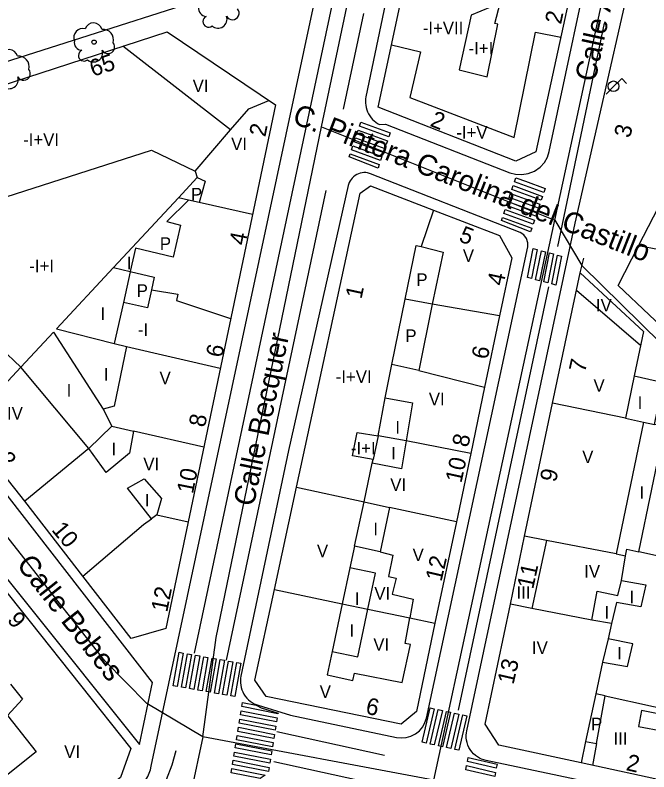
# Model space of a CAD drawing. Extents: x 282771 to 285132, y 4823109 to 4825496.
# Drawn here: x 284532.5 to 284608.3, y 4823560.4 to 4823650.9 of the extents above; entities that cross this region are included whole.
import ezdxf

# ---------------------------------------------------------------- set-up
doc = ezdxf.new("R2010")
doc.units = 0
for name, color, linetype in [('ACERA-BORDILLO', 7, 'Continuous'), ('ACERA-INTERIOR', 7, 'Continuous'), ('ARBOL', 7, 'Continuous'), ('CALLE-EJE', 7, 'Continuous'), ('CALLE-TEXTO', 7, 'Continuous'), ('EDIFICIO', 7, 'Continuous'), ('FAROLA', 7, 'Continuous'), ('INTERIOR-EDIFICIO', 7, 'Continuous'), ('MEDIANERA', 7, 'Continuous'), ('NUM-PORTAL', 7, 'Continuous'), ('PASO-PEATONES', 7, 'Continuous'), ('SENAL-VIARIA', 7, 'Continuous'), ('TXT-ALTURA-EDIFICIO', 7, 'Continuous')]:
    doc.layers.add(name, color=color, linetype=linetype)

msp = doc.modelspace()

# ---------------------------------------------------------------- linework, layer by layer
at = {"layer": 'ACERA-BORDILLO'}
for points in [[(284611.301, 4823556.995), (284588.815, 4823561.753), (284588.554, 4823561.82), (284588.291, 4823561.915), (284588.031, 4823562.037), (284587.777, 4823562.188), (284587.535, 4823562.367), (284587.309, 4823562.572), (284587.102, 4823562.802), (284586.92, 4823563.054), (284586.764, 4823563.323), (284586.638, 4823563.605), (284586.543, 4823563.895), (284586.478, 4823564.189), (284586.443, 4823564.482), (284586.437, 4823564.769), (284586.458, 4823565.048), (284586.502, 4823565.314), (284599.453, 4823625.969), (284608.929, 4823667.542)], [(284591.676, 4823632.025), (284592.344, 4823631.838), (284593.088, 4823631.788), (284593.862, 4823631.907), (284594.609, 4823632.204), (284595.268, 4823632.664), (284595.793, 4823633.245), (284596.16, 4823633.894), (284596.372, 4823634.555), (284602.238, 4823662.03)], [(284577.683, 4823656.567), (284574.46, 4823641.089), (284574.42, 4823640.847), (284574.4, 4823640.596), (284574.401, 4823640.339), (284574.424, 4823640.077), (284574.472, 4823639.814), (284574.543, 4823639.553), (284574.639, 4823639.298), (284574.758, 4823639.051), (284574.899, 4823638.817), (284575.06, 4823638.597), (284575.239, 4823638.394), (284575.433, 4823638.21), (284575.639, 4823638.047), (284575.855, 4823637.905), (284576.076, 4823637.785), (284576.79, 4823637.837), (284591.676, 4823632.025)], [(284568.16, 4823651.707), (284568.059, 4823652.521), (284567.776, 4823653.214), (284567.253, 4823653.879), (284566.561, 4823654.501), (284565.783, 4823655.01), (284565.09, 4823655.364), (284564.143, 4823655.534), (284563.436, 4823655.491), (284562.687, 4823655.293), (284542.211, 4823648.706), (284462.932, 4823623.455)], [(284524.258, 4823540.523), (284546.958, 4823558.138), (284547.29, 4823558.42), (284547.601, 4823558.733), (284547.884, 4823559.076), (284548.137, 4823559.444), (284548.355, 4823559.833), (284548.538, 4823560.238), (284548.683, 4823560.655), (284548.79, 4823561.078), (284568.16, 4823651.707)], [(284578.124, 4823564.513), (284578.667, 4823564.449), (284579.245, 4823564.49), (284579.827, 4823564.651), (284580.376, 4823564.931), (284580.856, 4823565.318), (284581.239, 4823565.784), (284581.513, 4823566.295), (284581.676, 4823566.817), (284593.804, 4823623.147), (284593.826, 4823623.655), (284593.66, 4823624.171), (284593.322, 4823624.594), (284592.887, 4823624.858), (284575.016, 4823631.893), (284574.636, 4823632), (284574.429, 4823632.026), (284574.214, 4823632.03), (284573.994, 4823632.01), (284573.773, 4823631.965), (284573.557, 4823631.895), (284573.348, 4823631.799), (284573.152, 4823631.68), (284572.971, 4823631.541), (284572.81, 4823631.384), (284572.67, 4823631.213), (284572.552, 4823631.033), (284572.457, 4823630.847), (284572.333, 4823630.473), (284565.174, 4823598.799), (284559.504, 4823571.841), (284559.462, 4823571.587), (284559.442, 4823571.322), (284559.445, 4823571.05), (284559.474, 4823570.772), (284559.53, 4823570.494), (284559.613, 4823570.219), (284559.724, 4823569.95), (284559.861, 4823569.692), (284560.022, 4823569.448), (284560.205, 4823569.223), (284560.407, 4823569.018), (284560.624, 4823568.836), (284560.854, 4823568.677), (284561.091, 4823568.544), (284561.334, 4823568.435), (284561.577, 4823568.351), (284565.444, 4823567.189), (284578.124, 4823564.513)]]:
    msp.add_lwpolyline(points, dxfattribs=at)
at = {"layer": 'ACERA-INTERIOR'}
for points in [[(284600.063, 4823620.049), (284600.513, 4823621.789)], [(284548.914, 4823571.096), (284526.414, 4823600.049), (284520.804, 4823596.859), (284547.384, 4823563.682), (284548.914, 4823571.096)]]:
    msp.add_lwpolyline(points, dxfattribs=at)
at = {"layer": 'ARBOL'}
msp.add_circle((284541.944, 4823647.629), 0.255, dxfattribs=at)
for centre, radius, start, end in [((284555.384, 4823651.639), 0.935, 168.59898, 268.13236), ((284558.494, 4823651.109), 0.797, 208.96246, 38.99103), ((284555.624, 4823650.089), 0.672, 113.73672, 309.4725), ((284556.764, 4823650.389), 1.086, 228.95447, 17.92796), ((284541.874, 4823648.889), 1.038, 15.64228, 161.38435), ((284540.614, 4823648.159), 1.097, 75.4318, 200.55608), ((284543.004, 4823647.889), 1.272, 345.03273, 95.79925), ((284540.504, 4823647.589), 0.935, 168.59898, 268.13236), ((284543.614, 4823647.059), 0.797, 208.96246, 38.99103), ((284531.784, 4823645.699), 1.038, 15.64228, 161.38435), ((284540.744, 4823646.039), 0.672, 113.73672, 309.4725), ((284541.884, 4823646.339), 1.086, 228.95447, 17.92796), ((284532.914, 4823644.699), 1.272, 345.03273, 95.79925), ((284533.524, 4823643.869), 0.797, 208.96246, 38.99103), ((284531.794, 4823643.149), 1.086, 228.95447, 17.92796)]:
    msp.add_arc(centre, radius, start, end, dxfattribs=at)
at = {"layer": 'CALLE-EJE'}
for points in [[(284597.023, 4823626.339), (284607.553, 4823675.049)], [(284569.154, 4823637.509), (284574.861, 4823664.703)], [(284554.934, 4823564.579), (284556.54, 4823576.475), (284569.154, 4823637.509)], [(284569.154, 4823637.509), (284597.023, 4823626.339)], [(284582.574, 4823559.409), (284597.023, 4823626.339)], [(284597.023, 4823626.339), (284600.288, 4823620.919), (284621.55, 4823600.012), (284625.402, 4823590.495)], [(284554.934, 4823564.579), (284548.244, 4823568.559), (284543.232, 4823573.673), (284524.134, 4823597.879)], [(284554.934, 4823564.579), (284553.574, 4823558.05), (284521.493, 4823532.736)], [(284582.574, 4823559.409), (284554.934, 4823564.579)]]:
    msp.add_lwpolyline(points, dxfattribs=at)
at = {"layer": 'EDIFICIO'}
for points in [[(284575.914, 4823639.849), (284579.694, 4823657.549), (284597.873, 4823663.508), (284600.443, 4823660.588), (284594.783, 4823634.509), (284592.393, 4823633.399), (284575.914, 4823639.849)], [(284634.553, 4823662.548), (284631.883, 4823649.609), (284629.573, 4823638.409), (284627.693, 4823629.289), (284625.673, 4823619.539), (284622.273, 4823603.029), (284621.043, 4823603.039), (284608.303, 4823615.049), (284604.613, 4823618.549), (284607.053, 4823623.269), (284611.803, 4823632.429), (284614.463, 4823637.539), (284616.613, 4823641.079), (284622.383, 4823651.639)], [(284515.504, 4823637.419), (284550.694, 4823648.859), (284563.626, 4823640.115), (284550.509, 4823577.532), (284546.374, 4823576.339), (284540.594, 4823583.799), (284533.664, 4823592.769), (284526.584, 4823601.679)], [(284590.433, 4823614.919), (284588.644, 4823606.369), (284586.984, 4823598.459), (284585.264, 4823590.269), (284582.704, 4823578.179), (284580.504, 4823567.609), (284578.654, 4823566.109), (284562.534, 4823569.389), (284561.174, 4823571.359), (284563.514, 4823582.199), (284566.164, 4823594.449), (284573.764, 4823629.579), (284575.014, 4823630.459), (284582.514, 4823627.559), (284590.437, 4823624.508), (284591.891, 4823621.832)], [(284591.891, 4823621.832), (284590.433, 4823614.919)], [(284600.063, 4823620.049), (284607.643, 4823613.019), (284606.523, 4823607.749), (284610.033, 4823606.959), (284612.153, 4823606.489), (284615.993, 4823602.809), (284621.103, 4823597.939), (284618.233, 4823584.229), (284614.613, 4823566.929), (284613.332, 4823560.785), (284610.85, 4823559.171), (284600.173, 4823561.47), (284590.327, 4823563.588), (284588.706, 4823566.084), (284591.724, 4823580.429), (284591.724, 4823580.449), (284593.433, 4823588.559), (284596.773, 4823604.459), (284600.063, 4823620.049)], [(284528.244, 4823585.919), (284546.354, 4823563.189), (284545.104, 4823559.729), (284528.194, 4823546.33)]]:
    msp.add_lwpolyline(points, dxfattribs=at)
at = {"layer": 'FAROLA'}
for p, q in [((284605.036, 4823643.28), (284604.096, 4823642.35)), ((284605.626, 4823642.69), (284605.036, 4823643.28)), ((284604.096, 4823642.35), (284603.166, 4823641.41))]:
    msp.add_line(p, q, dxfattribs=at)
msp.add_circle((284604.056, 4823642.35), 0.637, dxfattribs=at)
at = {"layer": 'INTERIOR-EDIFICIO'}
for points in [[(284585.594, 4823644.309), (284588.943, 4823643.489), (284590.213, 4823649.759), (284589.853, 4823649.839), (284590.493, 4823652.299), (284587.054, 4823650.869), (284585.594, 4823644.309)], [(284523.824, 4823626.699), (284548.794, 4823634.699), (284554.014, 4823632.209), (284554.264, 4823631.429), (284555.224, 4823631.029), (284554.504, 4823628.461), (284553.243, 4823628.747), (284550.634, 4823626.189), (284552.284, 4823625.749), (284551.384, 4823621.929), (284546.904, 4823622.999), (284546.27, 4823620.204), (284549.134, 4823619.529), (284548.794, 4823618.039), (284548.314, 4823615.859), (284545.444, 4823616.509), (284544.334, 4823611.589), (284545.824, 4823611.239), (284544.364, 4823604.129), (284543.024, 4823603.769), (284544.054, 4823601.719), (284546.656, 4823601.127), (284546.184, 4823598.479), (284543.394, 4823596.179), (284541.334, 4823599.069), (284533.194, 4823608.789), (284530.754, 4823611.079)], [(284580.454, 4823623.319), (284581.074, 4823623.189), (284583.674, 4823622.519), (284582.39, 4823616.321), (284580.764, 4823608.369), (284577.554, 4823609.109), (284579.134, 4823616.889), (284580.454, 4823623.319)], [(284606.523, 4823607.749), (284605.475, 4823602.668), (284607.653, 4823602.219), (284604.373, 4823586.449), (284605.473, 4823586.209), (284605.653, 4823587.029), (284607.07, 4823586.714), (284610.193, 4823601.679), (284608.963, 4823601.939), (284609.323, 4823603.659), (284610.033, 4823606.959)], [(284575.914, 4823600.579), (284576.754, 4823605.119), (284580.024, 4823604.509), (284579.264, 4823599.979), (284578.714, 4823596.629), (284575.212, 4823597.3), (284575.304, 4823597.728), (284572.864, 4823598.159), (284573.394, 4823600.949), (284575.914, 4823600.579)], [(284545.924, 4823594.299), (284547.934, 4823595.419), (284550.024, 4823593.089), (284549.454, 4823591.119), (284548.796, 4823590.646), (284545.924, 4823594.299)], [(284577.282, 4823592.012), (284576.154, 4823586.709), (284573.084, 4823587.359), (284574.224, 4823592.679), (284577.282, 4823592.012)], [(284572.534, 4823584.789), (284571.626, 4823580.5), (284570.414, 4823574.779), (284573.474, 4823574.129), (284574.684, 4823579.849), (284575.604, 4823584.139), (284572.534, 4823584.789)], [(284603.833, 4823578.129), (284601.463, 4823578.539), (284602.103, 4823581.999), (284604.589, 4823581.478), (284604.993, 4823583.269), (284607.903, 4823582.759), (284607.333, 4823580.129), (284604.396, 4823580.629), (284603.833, 4823578.129)], [(284603.423, 4823576.309), (284602.723, 4823573.519), (284605.743, 4823572.979), (284606.353, 4823575.709), (284603.423, 4823576.309)], [(284531.944, 4823570.899), (284533.404, 4823569.089), (284531.584, 4823567.129), (284535.014, 4823562.799), (284522.934, 4823553.17)], [(284601.933, 4823569.709), (284600.72, 4823564.03), (284602.013, 4823563.779), (284603.073, 4823569.489), (284601.933, 4823569.709)], [(284607.403, 4823567.729), (284607.033, 4823565.819), (284610.043, 4823565.249), (284610.413, 4823567.149), (284607.403, 4823567.729)]]:
    msp.add_lwpolyline(points, dxfattribs=at)
at = {"layer": 'MEDIANERA'}
for points in [[(284577.504, 4823647.289), (284580.964, 4823646.469), (284579.694, 4823641.009), (284592.163, 4823636.239), (284594.713, 4823648.839), (284597.753, 4823648.229)], [(284558.264, 4823637.139), (284545.374, 4823647.129)], [(284558.264, 4823637.139), (284560.434, 4823639.649), (284562.83, 4823640.653)], [(284554.014, 4823632.209), (284558.264, 4823637.139)], [(284552.024, 4823629.019), (284554.264, 4823631.429)], [(284552.024, 4823629.019), (284546.508, 4823623.098), (284544.254, 4823620.679)], [(284553.243, 4823628.747), (284552.024, 4823629.019)], [(284560.884, 4823627.03), (284554.504, 4823628.461)], [(284582.514, 4823627.559), (284581.074, 4823623.189)], [(284625.673, 4823619.539), (284616.147, 4823621.508), (284612.903, 4823622.179), (284607.053, 4823623.269)], [(284544.254, 4823620.679), (284537.444, 4823613.349), (284544.334, 4823611.589)], [(284544.254, 4823620.679), (284546.27, 4823620.204), (284546.264, 4823620.179), (284545.444, 4823616.509)], [(284548.794, 4823618.039), (284551.974, 4823617.519), (284551.784, 4823616.759), (284558.277, 4823614.594)], [(284599.623, 4823617.999), (284607.293, 4823611.399)], [(284590.433, 4823614.919), (284582.39, 4823616.321), (284579.134, 4823616.889)], [(284526.584, 4823601.679), (284533.194, 4823608.789), (284537.074, 4823612.959), (284543.024, 4823603.769)], [(284545.824, 4823611.239), (284557.029, 4823608.638)], [(284576.754, 4823605.119), (284577.554, 4823609.109)], [(284580.764, 4823608.369), (284588.644, 4823606.369)], [(284605.475, 4823602.668), (284596.773, 4823604.459)], [(284544.054, 4823601.719), (284541.334, 4823599.069), (284533.664, 4823592.769)], [(284607.653, 4823602.219), (284608.963, 4823601.939)], [(284555.054, 4823599.215), (284546.656, 4823601.127)], [(284586.984, 4823598.459), (284579.264, 4823599.979), (284575.914, 4823600.579), (284575.304, 4823597.728)], [(284566.164, 4823594.449), (284574.224, 4823592.679), (284575.212, 4823597.3)], [(284585.264, 4823590.269), (284577.282, 4823592.012)], [(284540.594, 4823583.799), (284547.854, 4823589.969), (284548.796, 4823590.646)], [(284549.454, 4823591.119), (284553.186, 4823590.303)], [(284596.025, 4823588.059), (284593.433, 4823588.559)], [(284596.025, 4823588.059), (284594.284, 4823579.932)], [(284604.373, 4823586.449), (284596.025, 4823588.059)], [(284573.084, 4823587.359), (284572.534, 4823584.789)], [(284576.154, 4823586.709), (284577.654, 4823586.319), (284577.144, 4823583.759), (284578.074, 4823583.539), (284577.594, 4823581.629), (284580.084, 4823581.049), (284579.684, 4823578.812)], [(284604.993, 4823583.269), (284605.473, 4823586.209)], [(284615.554, 4823584.823), (284607.07, 4823586.714)], [(284563.514, 4823582.199), (284571.626, 4823580.5), (284574.686, 4823579.859), (284579.684, 4823578.812)], [(284594.284, 4823579.932), (284591.724, 4823580.429)], [(284601.463, 4823578.539), (284594.284, 4823579.932)], [(284570.414, 4823574.779), (284569.824, 4823571.979), (284572.884, 4823571.319), (284573.074, 4823572.209), (284578.794, 4823571.079), (284579.794, 4823575.619), (284579.154, 4823575.739), (284579.684, 4823578.812)], [(284579.684, 4823578.812), (284582.704, 4823578.179)], [(284603.833, 4823578.129), (284603.423, 4823576.309)], [(284602.723, 4823573.519), (284601.933, 4823569.709)], [(284603.073, 4823569.489), (284614.613, 4823566.929)], [(284600.72, 4823564.03), (284600.173, 4823561.47)], [(284602.013, 4823563.779), (284601.533, 4823561.17)]]:
    msp.add_lwpolyline(points, dxfattribs=at)
at = {"layer": 'PASO-PEATONES'}
for points in [[(284577.173, 4823636.323), (284573.676, 4823637.599), (284573.835, 4823638.073), (284577.333, 4823636.797)], [(284576.853, 4823635.375), (284573.357, 4823636.651), (284573.516, 4823637.125), (284577.013, 4823635.849)], [(284576.533, 4823634.428), (284573.038, 4823635.703), (284573.198, 4823636.177), (284576.693, 4823634.902)], [(284576.212, 4823633.48), (284572.719, 4823634.755), (284572.879, 4823635.229), (284576.372, 4823633.954)], [(284575.786, 4823632.604), (284572.439, 4823633.921), (284572.56, 4823634.281), (284576.052, 4823633.006), (284575.896, 4823632.545)], [(284595.726, 4823629.67), (284592.228, 4823630.947), (284592.387, 4823631.421), (284592.479, 4823631.387), (284593.513, 4823631.01), (284595.886, 4823630.144)], [(284595.406, 4823628.722), (284591.909, 4823629.999), (284592.068, 4823630.473), (284595.566, 4823629.196)], [(284595.086, 4823627.775), (284591.59, 4823629.05), (284591.749, 4823629.524), (284595.246, 4823628.249)], [(284594.765, 4823626.827), (284591.271, 4823628.102), (284591.43, 4823628.576), (284594.926, 4823627.301)], [(284594.445, 4823625.88), (284590.952, 4823627.154), (284591.112, 4823627.628), (284594.605, 4823626.353)], [(284594.018, 4823625.003), (284590.672, 4823626.321), (284590.793, 4823626.68), (284594.285, 4823625.406), (284594.129, 4823624.944)], [(284594.254, 4823619.36), (284593.77, 4823619.489), (284594.463, 4823622.955), (284594.947, 4823622.827)], [(284595.222, 4823619.103), (284594.738, 4823619.231), (284595.431, 4823622.698), (284595.915, 4823622.569)], [(284596.19, 4823618.845), (284595.706, 4823618.974), (284596.399, 4823622.441), (284596.884, 4823622.312)], [(284597.159, 4823618.588), (284596.674, 4823618.717), (284597.368, 4823622.183), (284597.852, 4823622.055)], [(284551.898, 4823570.608), (284551.405, 4823570.696), (284552.119, 4823574.691), (284552.611, 4823574.603)], [(284552.882, 4823570.434), (284552.39, 4823570.521), (284553.103, 4823574.516), (284553.596, 4823574.429)], [(284553.867, 4823570.259), (284553.375, 4823570.346), (284554.088, 4823574.341), (284554.58, 4823574.254)], [(284554.852, 4823570.084), (284554.359, 4823570.172), (284555.073, 4823574.167), (284555.565, 4823574.08)], [(284555.836, 4823569.91), (284555.344, 4823569.997), (284556.057, 4823573.992), (284556.55, 4823573.905)], [(284556.821, 4823569.735), (284556.328, 4823569.823), (284557.042, 4823573.818), (284557.534, 4823573.73)], [(284557.805, 4823569.561), (284557.313, 4823569.648), (284558.026, 4823573.643), (284558.519, 4823573.556)], [(284558.79, 4823569.386), (284558.298, 4823569.473), (284559.011, 4823573.468), (284559.503, 4823573.381), (284559.035, 4823570.759)], [(284563.934, 4823567.351), (284559.611, 4823568.194), (284559.692, 4823568.687), (284561.324, 4823568.369), (284561.936, 4823568.034), (284563.947, 4823567.43)], [(284581.654, 4823563.833), (284581.166, 4823563.94), (284582.123, 4823568.054), (284582.612, 4823567.947)], [(284563.772, 4823566.364), (284559.45, 4823567.206), (284559.53, 4823567.7), (284563.853, 4823566.857)], [(284582.631, 4823563.619), (284582.143, 4823563.726), (284583.1, 4823567.84), (284583.589, 4823567.733)], [(284583.608, 4823563.405), (284583.12, 4823563.512), (284584.077, 4823567.626), (284584.51, 4823567.531), (284584.565, 4823567.518), (284583.762, 4823564.065)], [(284584.585, 4823563.191), (284584.096, 4823563.298), (284585.054, 4823567.412), (284585.542, 4823567.305)], [(284585.562, 4823562.977), (284585.073, 4823563.084), (284586.031, 4823567.198), (284586.519, 4823567.091)], [(284563.611, 4823565.376), (284559.288, 4823566.219), (284559.369, 4823566.713), (284563.691, 4823565.87)], [(284563.449, 4823564.389), (284559.127, 4823565.232), (284559.207, 4823565.725), (284563.53, 4823564.883)], [(284563.288, 4823563.402), (284558.965, 4823564.244), (284559.046, 4823564.738), (284563.368, 4823563.895)], [(284563.126, 4823562.414), (284558.804, 4823563.257), (284558.884, 4823563.751), (284563.207, 4823562.908)], [(284562.965, 4823561.427), (284558.642, 4823562.27), (284558.723, 4823562.763), (284563.046, 4823561.921)], [(284562.803, 4823560.44), (284558.481, 4823561.282), (284558.561, 4823561.776), (284562.884, 4823560.933)], [(284590.04, 4823560.832), (284586.587, 4823561.64), (284586.681, 4823562.131), (284590.134, 4823561.323)], [(284561.792, 4823559.618), (284558.319, 4823560.295), (284558.4, 4823560.789), (284562.39, 4823560.011)], [(284589.851, 4823559.849), (284586.399, 4823560.657), (284586.493, 4823561.148), (284589.946, 4823560.34)]]:
    msp.add_lwpolyline(points, close=True, dxfattribs=at)
at = {"layer": 'SENAL-VIARIA'}
for points in [[(284553.958, 4823574.579), (284570.387, 4823651.844)], [(284571.77, 4823639.602), (284574.2, 4823651.033)], [(284602.936, 4823649.904), (284597.358, 4823623.198)], [(284557.771, 4823573.768), (284569.706, 4823629.896)], [(284585.528, 4823567.79), (284596.333, 4823618.386)], [(284563.791, 4823565.227), (284576.668, 4823562.411)], [(284526.763, 4823539.762), (284547.501, 4823556.039), (284549.452, 4823557.952), (284550.614, 4823559.472), (284551.269, 4823561.231), (284551.746, 4823562.96)], [(284563.458, 4823561.64), (284576.335, 4823558.824)]]:
    msp.add_lwpolyline(points, dxfattribs=at)

# ---------------------------------------------------------------- texts
at = {"layer": 'CALLE-TEXTO'}
for s, rotation, p in [('Calle Arroyo', 77.80269, (284601.857, 4823642.784)), ('C. Pintora Carolina del Castillo', 338.4654, (284565.512, 4823638.007)), ('Calle Becquer', 78.32347, (284561.032, 4823592.035)), ('Calle Bobes', 308.27193, (284532.582, 4823585.153))]:
    msp.add_text(s, height=2.5, rotation=rotation, dxfattribs=at).set_placement(p)
at = {"layer": 'NUM-PORTAL'}
for s, rotation, p in [('2', 78.21004, (284597.783, 4823649.685)), ('65', 18.25004, (284541.807, 4823643.478)), ('2', 338.15004, (284582.017, 4823637.64)), ('2', 78.67004, (284562.423, 4823636.229)), ('3', 77.64004, (284606.047, 4823636.097)), ('5', 338.59057, (284585.452, 4823623.866)), ('4', 78.67004, (284560.032, 4823623.254)), ('4', 77.64004, (284590.871, 4823618.41)), ('1', 77.64004, (284573.913, 4823616.851)), ('6', 78.67004, (284557.252, 4823609.84)), ('6', 77.64004, (284588.99, 4823609.615)), ('7', 77.64004, (284600.647, 4823608.055)), ('8', 78.67004, (284555.201, 4823601.509)), ('8', 77.64004, (284586.67, 4823599.113)), ('12', 309.88004, (284529.368, 4823598.809)), ('10', 77.64004, (284585.869, 4823594.859)), ('10', 78.67004, (284553.769, 4823593.558)), ('9', 77.64004, (284597.175, 4823594.947)), ('10', 309.88004, (284536.782, 4823589.294)), ('12', 76.92347, (284583.482, 4823583.07)), ('11', 77.64004, (284594.444, 4823582.169)), ('12', 78.67004, (284550.69, 4823579.404)), ('9', 309.88004, (284531.47, 4823578.513)), ('13', 76.92347, (284592.088, 4823570.756)), ('6', 347.21004, (284574.314, 4823567.378)), ('2', 347.21004, (284605.465, 4823560.619))]:
    msp.add_text(s, height=2, rotation=rotation, dxfattribs=at).set_placement(p)
at = {"layer": 'TXT-ALTURA-EDIFICIO'}
for s, p in [('-I+VII', (284581.251, 4823648.569)), ('-I+I', (284586.73, 4823646.159)), ('VI', (284553.734, 4823641.659)), ('-I+V', (284585.262, 4823636.089)), ('-I+VI', (284533.462, 4823635.229)), ('VI', (284558.334, 4823634.719)), ('P', (284553.528, 4823628.709)), ('P', (284549.808, 4823622.799)), ('V', (284586.045, 4823621.359)), ('-I+I', (284534.201, 4823620.129)), ('I', (284545.873, 4823620.489)), ('P', (284580.478, 4823618.489)), ('P', (284547.042, 4823617.178)), ('IV', (284601.954, 4823615.439)), ('I', (284542.703, 4823614.419)), ('-I', (284547.18, 4823612.509)), ('P', (284579.168, 4823611.789)), ('I', (284543.103, 4823607.169)), ('V', (284549.775, 4823606.729)), ('-I+VI', (284570.842, 4823606.889)), ('V', (284601.665, 4823605.829)), ('I', (284538.673, 4823605.259)), ('VI', (284581.974, 4823604.219)), ('I', (284606.942, 4823603.779)), ('IV', (284531.535, 4823602.509)), ('I', (284577.963, 4823600.839)), ('I', (284544.033, 4823598.239)), ('-I+I', (284572.66, 4823598.349)), ('I', (284577.463, 4823597.739)), ('V', (284600.315, 4823597.309)), ('VI', (284547.834, 4823596.439)), ('VI', (284577.364, 4823593.979)), ('I', (284607.162, 4823593.039)), ('I', (284548.023, 4823592.129)), ('I', (284575.333, 4823588.669)), ('V', (284568.595, 4823586.059)), ('V', (284580.035, 4823585.589)), ('IV', (284600.554, 4823583.629)), ('VI', (284575.464, 4823580.979)), ('III', (284592.452, 4823581.089)), ('I', (284573.113, 4823580.349)), ('I', (284605.962, 4823580.559)), ('I', (284602.992, 4823578.719)), ('I', (284572.483, 4823576.539)), ('VI', (284575.334, 4823574.879)), ('IV', (284594.304, 4823574.489)), ('I', (284604.482, 4823573.839)), ('V', (284568.925, 4823569.229)), ('P', (284601.378, 4823565.369)), ('III', (284604.062, 4823563.629)), ('VI', (284538.374, 4823562.049))]:
    msp.add_text(s, height=1.5, rotation=0.00004, dxfattribs=at).set_placement(p)

doc.saveas('drawing.dxf')
